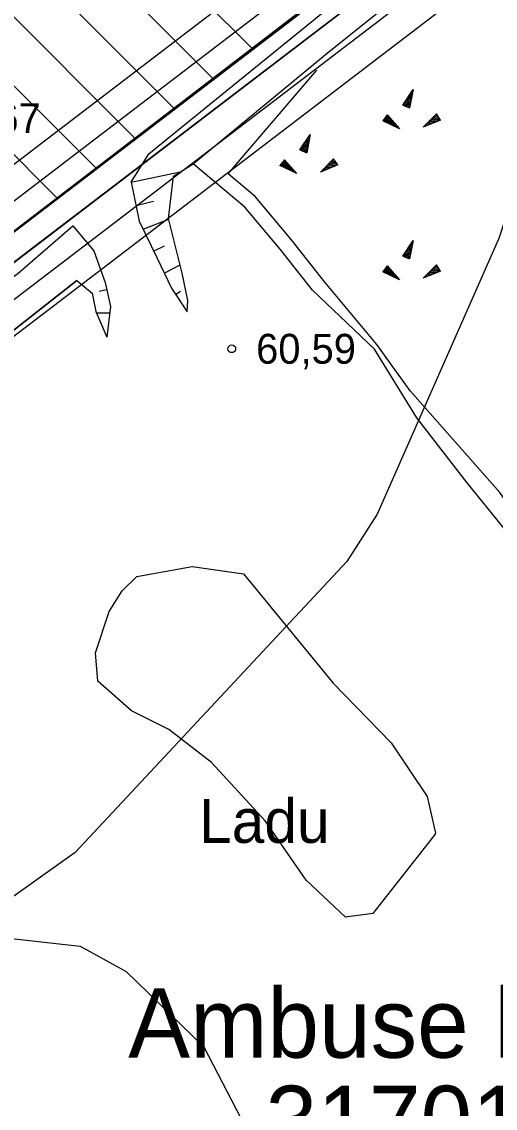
# Model space of a CAD drawing. Extents: x 532503 to 539665, y 6557663 to 6561526.
# Drawn here: x 535342.7 to 535381.6, y 6559649.2 to 6559738.4 of the extents above; entities that cross this region are included whole.
import ezdxf

# ---------------------------------------------------------------- set-up
doc = ezdxf.new("R2010")
doc.units = 0
for name, color, linetype in [('Default', 7, 'Continuous'), ('HALJASTUS', 7, 'Continuous'), ('illumineerimisjooned', 7, 'Continuous'), ('Kaevandatud ala', 7, 'Continuous'), ('kataster', 7, 'Continuous'), ('KORGUS-EH2000', 7, 'Continuous'), ('Lamami horisontaal_EH2000', 7, 'Continuous'), ('ME_aktiivne', 7, 'Continuous'), ('PIIR_me', 7, 'Continuous'), ('Plokid', 7, 'Continuous'), ('RELJEEF', 7, 'Continuous'), ('TM_aktiivne', 7, 'Continuous')]:
    doc.layers.add(name, color=color, linetype=linetype)

# ---------------------------------------------------------------- blocks, each defined once
blk = doc.blocks.new('POINT_DISPLAY')
at = {"layer": 'Default'}
blk.add_line((0, 0), (0, 0), dxfattribs=at)

msp = doc.modelspace()

# ---------------------------------------------------------------- linework, layer by layer
at = {"layer": 'illumineerimisjooned'}
for points in [[(534195.15, 6559981.187), (534198.982, 6559981.551), (535160.123, 6560071.768), (535418.528, 6559993.818), (535458.873, 6559929.252), (535494.628, 6559867.696), (535482.599, 6559826.001), (535251.738, 6559649.676), (535250.358, 6559648.526), (535180.445, 6559687.333), (534941.147, 6559814.594), (534876.935, 6559774.719), (534959.617, 6559531.323), (534733.77, 6559483.152), (534375.905, 6559461.866), (534195.514, 6559444.474)], [(535136.963, 6559567.806), (535183.61, 6559682.831), (535250.501, 6559645.706), (535253.17, 6559647.743), (535476.016, 6559817.954)]]:
    msp.add_lwpolyline(points, dxfattribs=at)
for points in [[(534967.673, 6560049.69), (534974.155, 6559828.082), (535058.693, 6559883.051), (535223.499, 6560002.448), (535218.56, 6560049.918), (535415.933, 6559990.422), (535455.447, 6559927.188), (535490.312, 6559867.164), (535479.121, 6559828.379), (535249.574, 6559653.049), (535182.36, 6559690.845), (534940.993, 6559819.216), (534872.135, 6559776.441), (534954.369, 6559534.338), (534950.911, 6559533.67), (534733.22, 6559487.117), (534375.585, 6559465.864), (534199.951, 6559448.922), (533951.788, 6559660.129), (534200.214, 6559977.649), (534931.627, 6560046.309)], [(535537.644, 6559868.04), (535535.932, 6559811.278), (535531.57, 6559735.34), (535531.4, 6559680.476), (535535.969, 6559621.33), (535541.688, 6559571.196), (535546.449, 6559503.997), (535276.396, 6559543.285), (535107.957, 6559502.648), (535182.405, 6559686.245), (535250.294, 6559648.566)]]:
    msp.add_lwpolyline(points, close=True, dxfattribs=at)
at = {"layer": 'Kaevandatud ala'}
for p, q in [((535250.5, 6559651.24), (535480.86, 6559827.19)), ((535270.457, 6559821.72), (535358.47, 6559733.708)), ((535276.16, 6559821.675), (535361.677, 6559736.158)), ((535273.559, 6559812.962), (535355.262, 6559731.258)), ((535274.048, 6559806.816), (535352.055, 6559728.809)), ((535279.97, 6559795.237), (535348.848, 6559726.359)), ((535279.022, 6559790.529), (535345.641, 6559723.909))]:
    msp.add_line(p, q, dxfattribs=at)
at = {"layer": 'kataster'}
for points in [[(533947.7, 6559658.95), (533949.2, 6559955.8), (534198.28, 6559979.48), (535159.89, 6560069.73), (535417.31, 6559992.13), (535457.22, 6559928.24), (535504.86, 6559846.09), (535250.3, 6559650.84), (535181.52, 6559689.04), (534941.15, 6559817.08), (534874.65, 6559775.26), (534957.01, 6559532.73), (534735.22, 6559485.45), (534375.71, 6559463.85), (534199.28, 6559446.9), (534122.84, 6559439.44), (534110.45, 6559447.36), (534092.53, 6559453.94), (534085.13, 6559454.75)], [(535538.05, 6559871.58), (535539.27, 6559872.49), (535541.59, 6559874.28), (535537.93, 6559811.19), (535533.57, 6559735.28), (535533.4, 6559680.55), (535537.96, 6559621.52), (535543.68, 6559571.38), (535548.62, 6559501.66), (535276.49, 6559541.25), (535104.64, 6559499.79), (535181.52, 6559689.04), (535250.3, 6559650.84), (535504.86, 6559846.09)]]:
    msp.add_lwpolyline(points, close=True, dxfattribs=at)
at = {"layer": 'KORGUS-EH2000'}
msp.add_circle((535359.957, 6559711.569), 0.32, dxfattribs=at)
at = {"layer": 'Lamami horisontaal_EH2000'}
msp.add_lwpolyline([(535263.595, 6559978.897), (535279.24, 6559969.378), (535289.33, 6559963.743), (535300.974, 6559955.07), (535311.39, 6559947.134), (535323.977, 6559935.519), (535330.762, 6559928.747), (535346.894, 6559909.063), (535357.898, 6559891.444), (535363.729, 6559880.874), (535369.418, 6559869.423), (535381.896, 6559830.286), (535384.697, 6559817.512), (535386.218, 6559804.738), (535387.08, 6559785.663), (535387.408, 6559764.957), (535386.422, 6559734.519), (535381.944, 6559720.776), (535381.85, 6559720.569), (535371.908, 6559697.985), (535369.403, 6559694.108), (535347.091, 6559670.221), (535323.306, 6559653.308), (535295.148, 6559638.437)], dxfattribs=at)
at = {"layer": 'ME_aktiivne'}
msp.add_lwpolyline([(535181.4, 6559689.09), (535250.12, 6559650.95), (535250.5, 6559651.24), (535480.86, 6559827.19), (535473.59, 6559802.83), (535506.03, 6559511.29), (535131.71, 6559566.56)], close=True, dxfattribs=at)
at = {"layer": 'PIIR_me'}
msp.add_lwpolyline([(534441.63, 6560002.32), (534688.17, 6560025.46), (534931.44, 6560048.3), (534969.61, 6560051.877), (534976.05, 6559831.7), (535057.56, 6559884.7), (535221.39, 6560003.39), (535216.26, 6560052.7), (535417.23, 6559992.12), (535457.16, 6559928.22), (535492.47, 6559867.43), (535480.86, 6559827.19), (535250.12, 6559650.95), (535250.12, 6559650.95), (535181.4, 6559689.09), (534941.07, 6559816.91), (534874.54, 6559775.58), (534957, 6559532.81), (534951.31, 6559531.71), (534733.49, 6559485.13), (534485.11, 6559470.37)], dxfattribs=at)
at = {"layer": 'Plokid'}
for points in [[(535473.831, 6559827.358), (535249.729, 6559656.195), (535183.501, 6559692.956), (534940.9, 6559821.974), (534869.24, 6559777.474), (534950.465, 6559538.369)], [(535141.263, 6559572.023), (535184.815, 6559679.417), (535250.709, 6559642.846), (535254.626, 6559645.835), (535468.361, 6559809.086)]]:
    msp.add_lwpolyline(points, dxfattribs=at)
at = {"layer": 'RELJEEF'}
for p, q in [((535374.002, 6559731.566), (535374.842, 6559732.846)), ((535374.842, 6559732.846), (535374.562, 6559731.336)), ((535374.592, 6559732.466), (535374.792, 6559732.546)), ((535374.692, 6559732.616), (535374.812, 6559732.666)), ((535374.792, 6559732.766), (535374.832, 6559732.786)), ((535374.002, 6559731.566), (535374.652, 6559731.846)), ((535374.002, 6559731.566), (535374.562, 6559731.336)), ((535374.102, 6559731.716), (535374.672, 6559731.956)), ((535374.132, 6559731.516), (535374.632, 6559731.726)), ((535374.202, 6559731.866), (535374.702, 6559732.076)), ((535374.262, 6559731.456), (535374.612, 6559731.606)), ((535374.302, 6559732.016), (535374.552, 6559732.126)), ((535374.402, 6559732.166), (535374.742, 6559732.316)), ((535374.502, 6559732.316), (535374.762, 6559732.436)), ((535374.552, 6559732.126), (535374.722, 6559732.196)), ((535372.719, 6559730.765), (535372.349, 6559730.285)), ((535372.719, 6559730.765), (535373.729, 6559729.625)), ((535372.719, 6559730.765), (535372.809, 6559730.065)), ((535374.402, 6559731.406), (535374.592, 6559731.486)), ((535374.532, 6559731.356), (535374.562, 6559731.366)), ((535375.678, 6559729.755), (535376.758, 6559730.845)), ((535376.858, 6559730.695), (535376.658, 6559730.735)), ((535376.778, 6559730.815), (535376.738, 6559730.815)), ((535377.098, 6559730.345), (535376.758, 6559730.845)), ((535373.729, 6559729.625), (535372.349, 6559730.285)), ((535372.369, 6559730.315), (535372.379, 6559730.275)), ((535372.459, 6559730.425), (535372.489, 6559730.225)), ((535372.549, 6559730.545), (535372.599, 6559730.175)), ((535372.629, 6559730.655), (535372.699, 6559730.115)), ((535372.839, 6559730.635), (535372.919, 6559730.015)), ((535372.959, 6559730.495), (535373.029, 6559729.965)), ((535373.079, 6559730.365), (535373.109, 6559730.085)), ((535373.109, 6559730.085), (535373.139, 6559729.905)), ((535373.189, 6559730.225), (535373.249, 6559729.855)), ((535373.309, 6559730.095), (535373.349, 6559729.805)), ((535373.429, 6559729.955), (535373.459, 6559729.755)), ((535373.549, 6559729.825), (535373.569, 6559729.695)), ((535377.098, 6559730.345), (535375.678, 6559729.755)), ((535375.758, 6559729.785), (535375.728, 6559729.795)), ((535375.928, 6559729.855), (535375.808, 6559729.885)), ((535376.098, 6559729.925), (535375.888, 6559729.965)), ((535376.258, 6559729.995), (535375.978, 6559730.055)), ((535376.428, 6559730.065), (535376.058, 6559730.135)), ((535376.328, 6559730.185), (535376.148, 6559730.225)), ((535376.758, 6559730.205), (535376.228, 6559730.305)), ((535376.928, 6559730.275), (535376.318, 6559730.395)), ((535376.598, 6559730.135), (535376.328, 6559730.185)), ((535377.098, 6559730.345), (535376.398, 6559730.475)), ((535377.018, 6559730.455), (535376.488, 6559730.565)), ((535376.938, 6559730.575), (535376.568, 6559730.645)), ((535365.56, 6559727.888), (535366.4, 6559729.168)), ((535366.4, 6559729.168), (535366.12, 6559727.658)), ((535366.25, 6559728.938), (535366.37, 6559728.988)), ((535366.35, 6559729.088), (535366.39, 6559729.108)), ((535373.669, 6559729.685), (535373.679, 6559729.645)), ((535365.56, 6559727.888), (535366.21, 6559728.168)), ((535365.66, 6559728.038), (535366.23, 6559728.278)), ((535365.69, 6559727.838), (535366.19, 6559728.048)), ((535365.76, 6559728.188), (535366.26, 6559728.398)), ((535365.86, 6559728.338), (535366.11, 6559728.448)), ((535365.96, 6559728.488), (535366.3, 6559728.638)), ((535366.06, 6559728.638), (535366.32, 6559728.758)), ((535366.11, 6559728.448), (535366.28, 6559728.518)), ((535366.15, 6559728.788), (535366.35, 6559728.868)), ((535365.56, 6559727.888), (535366.12, 6559727.658)), ((535365.82, 6559727.778), (535366.17, 6559727.928)), ((535365.96, 6559727.728), (535366.15, 6559727.808)), ((535366.09, 6559727.678), (535366.12, 6559727.688)), ((535367.235, 6559726.077), (535368.315, 6559727.167)), ((535368.335, 6559727.137), (535368.295, 6559727.137)), ((535368.655, 6559726.667), (535368.315, 6559727.167)), ((535364.277, 6559727.087), (535363.907, 6559726.607)), ((535365.287, 6559725.947), (535363.907, 6559726.607)), ((535363.927, 6559726.637), (535363.937, 6559726.597)), ((535364.017, 6559726.747), (535364.047, 6559726.547)), ((535364.107, 6559726.867), (535364.157, 6559726.497)), ((535364.187, 6559726.977), (535364.257, 6559726.437)), ((535364.277, 6559727.087), (535365.287, 6559725.947)), ((535364.277, 6559727.087), (535364.367, 6559726.387)), ((535364.397, 6559726.957), (535364.477, 6559726.337)), ((535364.517, 6559726.817), (535364.587, 6559726.287)), ((535364.637, 6559726.687), (535364.667, 6559726.407)), ((535364.667, 6559726.407), (535364.697, 6559726.227)), ((535364.747, 6559726.547), (535364.807, 6559726.177)), ((535364.867, 6559726.417), (535364.907, 6559726.127)), ((535364.987, 6559726.277), (535365.017, 6559726.077)), ((535368.655, 6559726.667), (535367.235, 6559726.077)), ((535367.655, 6559726.247), (535367.445, 6559726.287)), ((535367.815, 6559726.317), (535367.535, 6559726.377)), ((535367.985, 6559726.387), (535367.615, 6559726.457)), ((535367.885, 6559726.507), (535367.705, 6559726.547)), ((535368.315, 6559726.527), (535367.785, 6559726.627)), ((535368.485, 6559726.597), (535367.875, 6559726.717)), ((535368.155, 6559726.457), (535367.885, 6559726.507)), ((535368.655, 6559726.667), (535367.955, 6559726.797)), ((535368.575, 6559726.777), (535368.045, 6559726.887)), ((535368.495, 6559726.897), (535368.125, 6559726.967)), ((535368.415, 6559727.017), (535368.215, 6559727.057)), ((535351.698, 6559725.249), (535355.719, 6559726.089)), ((535365.107, 6559726.147), (535365.127, 6559726.017)), ((535365.227, 6559726.007), (535365.237, 6559725.967)), ((535367.315, 6559726.107), (535367.285, 6559726.117)), ((535367.485, 6559726.177), (535367.365, 6559726.207)), ((535353.538, 6559723.657), (535352.107, 6559723.291)), ((535352.684, 6559721.39), (535354.788, 6559722.209)), ((535354.394, 6559719.993), (535353.549, 6559719.587)), ((535374.002, 6559719.17), (535374.842, 6559720.45)), ((535374.502, 6559719.92), (535374.762, 6559720.04)), ((535374.842, 6559720.45), (535374.562, 6559718.94)), ((535374.592, 6559720.07), (535374.792, 6559720.15)), ((535374.692, 6559720.22), (535374.812, 6559720.27)), ((535374.792, 6559720.37), (535374.832, 6559720.39)), ((535374.002, 6559719.17), (535374.652, 6559719.45)), ((535374.002, 6559719.17), (535374.562, 6559718.94)), ((535374.102, 6559719.32), (535374.672, 6559719.56)), ((535374.132, 6559719.12), (535374.632, 6559719.33)), ((535374.202, 6559719.47), (535374.702, 6559719.68)), ((535374.262, 6559719.06), (535374.612, 6559719.21)), ((535374.302, 6559719.62), (535374.552, 6559719.73)), ((535374.402, 6559719.77), (535374.742, 6559719.92)), ((535374.402, 6559719.01), (535374.592, 6559719.09)), ((535374.552, 6559719.73), (535374.722, 6559719.8)), ((535354.416, 6559717.785), (535355.726, 6559718.448)), ((535372.719, 6559718.369), (535372.349, 6559717.889)), ((535372.629, 6559718.259), (535372.699, 6559717.719)), ((535372.719, 6559718.369), (535373.729, 6559717.229)), ((535372.719, 6559718.369), (535372.809, 6559717.669)), ((535372.839, 6559718.239), (535372.919, 6559717.619)), ((535374.532, 6559718.96), (535374.562, 6559718.97)), ((535375.678, 6559717.359), (535376.758, 6559718.449)), ((535376.938, 6559718.179), (535376.568, 6559718.249)), ((535376.858, 6559718.299), (535376.658, 6559718.339)), ((535376.778, 6559718.419), (535376.738, 6559718.419)), ((535377.098, 6559717.949), (535376.758, 6559718.449)), ((535373.729, 6559717.229), (535372.349, 6559717.889)), ((535372.369, 6559717.919), (535372.379, 6559717.879)), ((535372.459, 6559718.029), (535372.489, 6559717.829)), ((535372.549, 6559718.149), (535372.599, 6559717.779)), ((535372.959, 6559718.099), (535373.029, 6559717.569)), ((535373.079, 6559717.969), (535373.109, 6559717.689)), ((535373.109, 6559717.689), (535373.139, 6559717.509)), ((535373.189, 6559717.829), (535373.249, 6559717.459)), ((535373.309, 6559717.699), (535373.349, 6559717.409)), ((535373.429, 6559717.559), (535373.459, 6559717.359)), ((535373.549, 6559717.429), (535373.569, 6559717.299)), ((535377.098, 6559717.949), (535375.678, 6559717.359)), ((535375.758, 6559717.389), (535375.728, 6559717.399)), ((535375.928, 6559717.459), (535375.808, 6559717.489)), ((535376.098, 6559717.529), (535375.888, 6559717.569)), ((535376.258, 6559717.599), (535375.978, 6559717.659)), ((535376.428, 6559717.669), (535376.058, 6559717.739)), ((535376.328, 6559717.789), (535376.148, 6559717.829)), ((535376.758, 6559717.809), (535376.228, 6559717.909)), ((535376.928, 6559717.879), (535376.318, 6559717.999)), ((535376.598, 6559717.739), (535376.328, 6559717.789)), ((535377.098, 6559717.949), (535376.398, 6559718.079)), ((535377.018, 6559718.059), (535376.488, 6559718.169)), ((535349.073, 6559716.31), (535349.685, 6559716.447)), ((535373.669, 6559717.289), (535373.679, 6559717.249)), ((535355.75, 6559716.257), (535355.354, 6559716.022)), ((535349.939, 6559714.488), (535348.864, 6559714.484)), ((535356.289, 6559714.589), (535356.289, 6559714.589)), ((535349.698, 6559712.508), (535349.698, 6559712.508))]:
    msp.add_line(p, q, dxfattribs=at)
for points in [[(535356.797, 6559726.75), (535367.968, 6559735.963), (535379.121, 6559744.906), (535382.384, 6559746.051)], [(535351.698, 6559725.249), (535353.155, 6559727.56), (535355.371, 6559729.376), (535367.574, 6559739.293)], [(535351.698, 6559725.249), (535353.155, 6559727.56), (535355.371, 6559729.376), (535367.574, 6559739.293)], [(535465.729, 6559608.774), (535462.127, 6559614.941), (535454.362, 6559625.606), (535449.537, 6559632.516), (535437.1, 6559651.905), (535433.274, 6559657.174), (535429.675, 6559659.673), (535422.288, 6559654.665), (535420.529, 6559653.22), (535418.073, 6559654.093), (535416.095, 6559657.722), (535409.073, 6559665.547), (535406.836, 6559668.456), (535387.775, 6559691.478), (535381.964, 6559699.759), (535374.616, 6559708.105), (535371.861, 6559711.931), (535367.481, 6559717.176), (535364.865, 6559720.505), (535361.879, 6559724.065), (535359.666, 6559725.917), (535366.933, 6559734.437)], [(535359.666, 6559725.917), (535366.933, 6559734.437)], [(535356.289, 6559714.589), (535356.337, 6559715.521), (535355.898, 6559717.761), (535354.772, 6559722.273), (535355.165, 6559725.749), (535356.797, 6559726.75)], [(535356.289, 6559714.589), (535356.337, 6559715.521), (535355.898, 6559717.761), (535354.772, 6559722.273), (535355.165, 6559725.749), (535356.797, 6559726.75)], [(535371.677, 6559711.534), (535366.591, 6559716.366), (535363.933, 6559719.748), (535361.035, 6559723.203), (535356.797, 6559726.75)], [(535371.861, 6559711.931), (535367.481, 6559717.176), (535364.865, 6559720.505), (535361.879, 6559724.065), (535359.666, 6559725.917)], [(535351.698, 6559725.249), (535352.365, 6559722.055), (535353.828, 6559719.006), (535355.014, 6559716.543), (535356.289, 6559714.589)], [(535351.698, 6559725.249), (535352.365, 6559722.055), (535353.828, 6559719.006), (535355.014, 6559716.543), (535356.289, 6559714.589)], [(535287.329, 6559676.323), (535296.629, 6559684.849), (535313.244, 6559696.41), (535327.26, 6559706.924), (535342.379, 6559717.754), (535346.917, 6559721.656)], [(535287.329, 6559676.323), (535296.629, 6559684.849), (535313.244, 6559696.41), (535327.26, 6559706.924), (535342.379, 6559717.754), (535346.917, 6559721.656)], [(535346.917, 6559721.656), (535348.619, 6559719.598), (535349.557, 6559717.003), (535350.007, 6559715.045), (535349.698, 6559712.508)], [(535346.917, 6559721.656), (535348.619, 6559719.598), (535349.557, 6559717.003), (535350.007, 6559715.045), (535349.698, 6559712.508)], [(535347.234, 6559717.17), (535340.389, 6559711.801), (535334.365, 6559707.082), (535324.949, 6559700.086), (535316.697, 6559694.575), (535307.734, 6559688.947), (535306.809, 6559688.472), (535304.59, 6559686.762)], [(535304.59, 6559686.762), (535306.809, 6559688.472), (535307.734, 6559688.947), (535316.697, 6559694.575), (535324.949, 6559700.086), (535334.365, 6559707.082), (535340.389, 6559711.801), (535347.234, 6559717.17)], [(535347.234, 6559717.17), (535348.508, 6559716.135), (535348.802, 6559714.63), (535349.698, 6559712.508)], [(535347.234, 6559717.17), (535348.508, 6559716.135), (535348.802, 6559714.63), (535349.698, 6559712.508)], [(535432.273, 6559654.878), (535429.531, 6559657.082), (535424.453, 6559654.717), (535421.228, 6559652.361), (535419.26, 6559652.214), (535416.663, 6559653.401), (535412.935, 6559658.607), (535408.096, 6559663.9), (535401.463, 6559672.267), (535393.313, 6559682.854), (535385.143, 6559693.334), (535379.274, 6559700.559), (535375.164, 6559705.888), (535371.677, 6559711.534)], [(535360.909, 6559693.104), (535368.275, 6559684.108), (535373.041, 6559679.219), (535375.989, 6559674.815), (535376.697, 6559671.812), (535376.657, 6559671.725), (535371.549, 6559665.2), (535369.284, 6559664.909), (535366.076, 6559667.96), (535362.691, 6559672.808), (535358.297, 6559677.604), (535354.782, 6559680.319), (535351.715, 6559681.846), (535348.973, 6559684.271), (535348.778, 6559686.606), (535349.899, 6559689.999), (535350.971, 6559691.707), (535352.154, 6559692.865), (535356.719, 6559693.69), (535360.909, 6559693.104)], [(535360.909, 6559693.104), (535368.275, 6559684.108), (535373.041, 6559679.219), (535375.989, 6559674.815), (535376.697, 6559671.812), (535376.657, 6559671.725), (535371.549, 6559665.2), (535369.284, 6559664.909), (535366.076, 6559667.96), (535362.691, 6559672.808), (535358.297, 6559677.604), (535354.782, 6559680.319), (535351.715, 6559681.846), (535348.973, 6559684.271), (535348.778, 6559686.606), (535349.899, 6559689.999), (535350.971, 6559691.707), (535352.154, 6559692.865), (535356.719, 6559693.69), (535360.909, 6559693.104)], [(535325.078, 6559646.726), (535325.036, 6559649.689), (535326.664, 6559655.129), (535329.561, 6559659.457), (535332.609, 6559662.707), (535333.412, 6559663.361), (535336.5, 6559663.999), (535340.87, 6559663.266), (535347.52, 6559662.519), (535351.284, 6559660.45)], [(535325.078, 6559646.726), (535325.036, 6559649.689), (535326.664, 6559655.129), (535329.561, 6559659.457), (535332.609, 6559662.707), (535333.412, 6559663.361), (535336.5, 6559663.999), (535340.87, 6559663.266), (535347.52, 6559662.519), (535351.284, 6559660.45), (535357.658, 6559654.281), (535361.1, 6559647.632)], [(535325.078, 6559646.726), (535325.036, 6559649.689), (535326.664, 6559655.129), (535329.561, 6559659.457), (535332.609, 6559662.707), (535333.412, 6559663.361), (535336.5, 6559663.999), (535340.87, 6559663.266), (535347.52, 6559662.519), (535351.284, 6559660.45)], [(535351.284, 6559660.45), (535357.658, 6559654.281), (535361.1, 6559647.632)], [(535351.284, 6559660.45), (535357.658, 6559654.281), (535361.1, 6559647.632)]]:
    msp.add_lwpolyline(points, dxfattribs=at)
msp.add_lwpolyline([(535360.909, 6559693.104), (535368.275, 6559684.108), (535373.041, 6559679.219), (535375.989, 6559674.815), (535376.697, 6559671.812), (535376.657, 6559671.725), (535371.549, 6559665.2), (535369.284, 6559664.909), (535366.076, 6559667.96), (535362.691, 6559672.808), (535358.297, 6559677.604), (535354.782, 6559680.319), (535351.715, 6559681.846), (535348.973, 6559684.271), (535348.778, 6559686.606), (535349.899, 6559689.999), (535350.971, 6559691.707), (535352.154, 6559692.865), (535356.719, 6559693.69)], close=True, dxfattribs=at)
at = {"layer": 'TM_aktiivne'}
for points in [[(535159.92, 6560069.74), (535417.23, 6559992.12), (535457.16, 6559928.22), (535492.47, 6559867.43), (535480.86, 6559827.19), (535250.49, 6559651.24), (535250.13, 6559650.94), (535181.4, 6559689.09), (534941.07, 6559816.9), (534874.53, 6559775.58), (534957, 6559532.81), (534733.5, 6559485.14), (534375.75, 6559463.86), (534199.32, 6559446.85), (534124.95, 6559439.68), (533949.03, 6559659.85), (533949.15, 6559955.79), (534199.17, 6559979.56)], [(535539.77, 6559872.18), (535537.93, 6559811.19), (535533.57, 6559735.28), (535533.4, 6559680.55), (535537.96, 6559621.52), (535543.68, 6559571.38), (535548.62, 6559501.66), (535276.49, 6559541.25), (535104.64, 6559499.79), (535181.4, 6559689.09), (535250.12, 6559650.95)]]:
    msp.add_lwpolyline(points, close=True, dxfattribs=at)

# ---------------------------------------------------------------- block references
at = {"layer": 'RELJEEF', "xscale": 100, "yscale": 100}
for p in [(535374.002, 6559731.566), (535372.719, 6559730.765), (535377.098, 6559730.345), (535365.56, 6559727.888), (535364.277, 6559727.087), (535368.655, 6559726.667), (535374.002, 6559719.17), (535372.719, 6559718.369), (535377.098, 6559717.949)]:
    msp.add_blockref('POINT_DISPLAY', p, dxfattribs=at)

# ---------------------------------------------------------------- texts
at = {"layer": 'HALJASTUS'}
msp.add_text('Ladu', height=3.6, dxfattribs=at).set_placement((535357.28, 6559671.008))
at = {"layer": 'kataster'}
for s, p in [('Ambuse kruusakarjäär', (535351.451, 6559653.375)), ('31701:001:0153', (535362.741, 6559645.375))]:
    msp.add_text(s, height=5.7, dxfattribs=at).set_placement(p)
at = {"layer": 'KORGUS-EH2000'}
for s, p in [('62,67 ', (535336.077, 6559729.272)), ('60,59 ', (535361.957, 6559710.344))]:
    msp.add_text(s, height=2.45, dxfattribs=at).set_placement(p)

doc.saveas('drawing.dxf')
